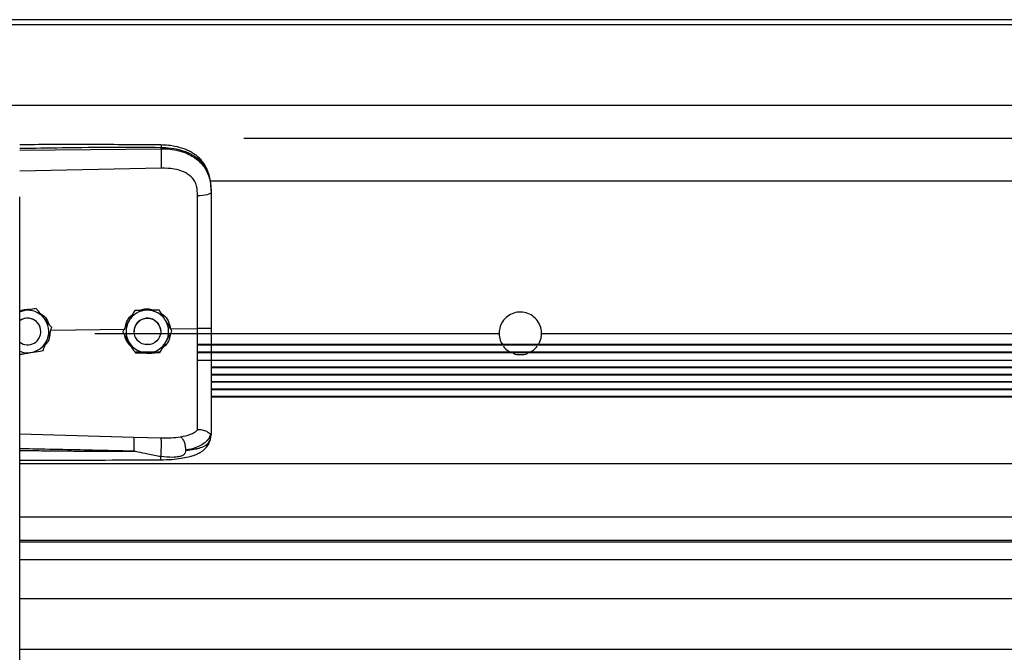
# Model space of a CAD drawing. Header units: inches. Extents: x 170 to 284, y 215 to 248.
# Tile 870 of 1056: x 227.164 to 227.56, y 243.838 to 244.093. Entities that reach past the tile are written whole.
import ezdxf

# ---------------------------------------------------------------- set-up
doc = ezdxf.new("R2010")
doc.units = ezdxf.units.IN
doc.header["$LTSCALE"] = 0.25
doc.header["$MEASUREMENT"] = 0
doc.layers.add('LH TOP OF HOOD', color=7, linetype='Continuous')

msp = doc.modelspace()

# ---------------------------------------------------------------- linework, layer by layer
at = {"layer": 'LH TOP OF HOOD'}
for p, q in [((231.435415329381, 244.0928450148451), (226.924131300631, 244.0928450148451)), ((231.435415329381, 244.0907386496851), (226.924131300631, 244.0907386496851)), ((226.941045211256, 244.0584689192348), (231.435415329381, 244.0584689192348)), ((227.2537032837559, 244.0451833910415), (231.105843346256, 244.0451833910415)), ((227.163613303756, 244.0404350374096), (227.2204605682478, 244.0409717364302)), ((227.2204605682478, 244.0409717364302), (227.2204605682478, 244.0413831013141)), ((227.2205565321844, 244.0331829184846), (227.163613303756, 244.0319733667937)), ((227.2401614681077, 244.028107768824), (231.1257278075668, 244.028107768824)), ((227.240656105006, 244.0240485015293), (227.240656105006, 244.0235601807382)), ((227.163613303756, 239.8211148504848), (227.163613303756, 244.0215643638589)), ((227.1653878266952, 243.9759070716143), (227.163613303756, 243.9756182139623)), ((227.1702658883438, 243.9767032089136), (227.1693373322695, 243.9765520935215)), ((227.1702658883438, 243.9767015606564), (227.1702658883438, 243.9767032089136)), ((227.2099049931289, 243.9759434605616), (227.2099049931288, 243.9759451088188)), ((227.2197884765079, 243.9760917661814), (227.2197884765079, 243.9760934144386)), ((227.1761474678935, 243.9680645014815), (227.205845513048, 243.968348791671)), ((227.1765196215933, 243.9690467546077), (227.1765196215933, 243.9690484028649)), ((227.2242848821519, 243.9685253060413), (227.2351984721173, 243.9686297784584)), ((227.240656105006, 243.9686994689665), (227.240656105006, 243.9621813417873)), ((227.1721136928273, 243.9674572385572), (227.1721136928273, 243.9674580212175)), ((227.193781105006, 243.9667153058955), (227.3564270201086, 243.9667153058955)), ((227.2050916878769, 243.9673099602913), (227.2050916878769, 243.9673116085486)), ((227.2096249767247, 243.9674580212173), (227.2096249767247, 243.9674572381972)), ((227.2203253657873, 243.9674572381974), (227.2203253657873, 243.9674580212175)), ((227.2248586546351, 243.9676065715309), (227.2248586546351, 243.9676082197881)), ((227.3735476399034, 243.9667153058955), (228.8972830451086, 243.9667153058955)), ((227.2082350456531, 243.9621807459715), (227.2077231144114, 243.9621807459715)), ((227.2078240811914, 243.9620653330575), (227.2083270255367, 243.9620653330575)), ((227.2158601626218, 243.9621807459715), (227.2140901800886, 243.9621807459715)), ((227.2216233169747, 243.9620653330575), (227.222443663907, 243.9620653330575)), ((227.2225456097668, 243.9621807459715), (227.2217152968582, 243.9621807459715)), ((227.2351992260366, 243.9620653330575), (231.1243474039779, 243.9620653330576)), ((231.1243474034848, 243.9621807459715), (227.2351992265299, 243.9621807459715)), ((227.2201344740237, 243.9591329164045), (227.2099777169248, 243.9591329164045)), ((227.2100460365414, 243.9590185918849), (227.2200707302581, 243.9590185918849)), ((227.2351991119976, 243.9560008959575), (231.1243475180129, 243.9560008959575)), ((227.2351991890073, 243.9590185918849), (231.1243474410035, 243.9590185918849)), ((231.1243474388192, 243.9591329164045), (227.2351991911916, 243.9591329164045)), ((227.240656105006, 243.958864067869), (227.240656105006, 243.9561145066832)), ((231.1243476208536, 243.9531126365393), (227.240656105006, 243.9531126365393)), ((227.240656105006, 243.9530019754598), (231.1243476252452, 243.9530019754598)), ((231.1243477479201, 243.9501270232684), (227.240656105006, 243.9501270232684)), ((227.240656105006, 243.9500142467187), (231.1243477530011, 243.9500142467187)), ((231.1243478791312, 243.9472831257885), (227.240656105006, 243.9472831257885)), ((227.240656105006, 243.9471703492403), (231.1243478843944, 243.9471703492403)), ((231.1243480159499, 243.9442953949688), (227.240656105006, 243.9442953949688)), ((227.240656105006, 243.9441847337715), (231.1243480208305, 243.9441847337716)), ((231.1243481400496, 243.9412964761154), (227.240656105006, 243.9412964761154)), ((227.240656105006, 243.9411828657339), (231.1243481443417, 243.9411828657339)), ((227.163613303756, 243.9263016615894), (227.2095489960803, 243.9249698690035)), ((227.2095489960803, 243.9249698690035), (227.2205346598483, 243.9247077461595)), ((227.2403164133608, 243.923993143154), (227.240656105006, 243.9259783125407)), ((227.240656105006, 243.9265071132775), (227.240656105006, 243.9259783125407)), ((227.163613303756, 243.9143297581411), (231.1959333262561, 243.9143297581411)), ((227.163613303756, 243.8929507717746), (231.1959333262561, 243.8929507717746)), ((231.1959333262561, 243.8834654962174), (227.163613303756, 243.8834654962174)), ((227.163613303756, 243.8828261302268), (231.1959333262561, 243.8828261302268)), ((227.163613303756, 243.8758080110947), (231.1959333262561, 243.8758080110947)), ((227.163613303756, 243.8601239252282), (231.1959333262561, 243.8601239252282)), ((227.163613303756, 243.8397359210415), (231.1959333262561, 243.8397359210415))]:
    msp.add_line(p, q, dxfattribs=at)
at = {"layer": 'LH TOP OF HOOD', "flags": 128}
for points in [[(227.240656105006, 244.0235601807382), (227.2405521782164, 244.0232644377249), (227.2402442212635, 244.0229795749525), (227.239743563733, 244.022716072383), (227.2390686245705, 244.0224836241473), (227.238244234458, 244.0222907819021), (227.2373007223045, 244.0221446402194), (227.2362727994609, 244.0220505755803), (227.235198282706, 244.0220120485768)], [(227.163613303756, 243.9754176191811), (227.1642967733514, 243.9756552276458), (227.1653878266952, 243.9759070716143)], [(227.2195679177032, 243.970202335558), (227.2201727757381, 243.9687266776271), (227.2203253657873, 243.9674580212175)]]:
    msp.add_lwpolyline(points, dxfattribs=at)
at = {"layer": 'LH TOP OF HOOD'}
msp.add_circle((227.2149751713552, 243.9674572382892), 0.005350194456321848, dxfattribs=at)
for centre, radius, start, end in [((227.1667634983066, 243.9674580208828), 0.008560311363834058, 39.24773070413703, 99.2477296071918), ((227.2149751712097, 243.9674580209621), 0.008560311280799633, 90.85968127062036, 150.8596805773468), ((227.2149751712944, 243.9674580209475), 0.008560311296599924, 30.85968260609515, 90.85968183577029), ((227.1667634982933, 243.9674580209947), 0.005350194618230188, 39.24773075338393, 126.0718980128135), ((227.1667634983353, 243.9674572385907), 0.005350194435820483, 300.009742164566, 126.0718999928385), ((227.1667634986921, 243.9674580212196), 0.008560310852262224, 339.2477292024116, 39.24773059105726), ((227.2149751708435, 243.967458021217), 0.00856031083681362, 150.8596808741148, 210.8596823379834), ((227.2149751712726, 243.9674580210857), 0.005350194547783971, 30.85968222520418, 179.9999985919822), ((227.2149751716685, 243.9674580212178), 0.008560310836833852, 330.8596808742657, 30.85968233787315), ((227.1667634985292, 243.967458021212), 0.005350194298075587, 5.902783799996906e-08, 39.2477305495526), ((227.166763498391, 243.9674580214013), 0.008560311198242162, 279.2477290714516, 339.2477287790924), ((227.1667634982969, 243.9674572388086), 0.005350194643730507, 233.9281021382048, 300.0097413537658), ((227.2149751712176, 243.9674580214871), 0.00856031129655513, 210.8596826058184, 270.8596818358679), ((227.2149751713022, 243.9674580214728), 0.008560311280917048, 270.8596812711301, 330.8596805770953), ((227.1667634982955, 243.9674580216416), 0.008560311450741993, 248.4076756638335, 279.2477294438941)]:
    msp.add_arc(centre, radius, start, end, dxfattribs=at)
for points, knots in [([(227.2204419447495, 244.0424752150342), (227.2112249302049, 244.0425431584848), (227.1931380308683, 244.0426764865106), (227.17419448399, 244.0426191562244), (227.1644687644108, 244.0425663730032), (227.163613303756, 244.0425617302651)], [0, 0, 0, 0, 0.4865830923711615, 0.9548405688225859, 1, 1, 1, 1]), ([(227.2204605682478, 244.0413831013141), (227.2141547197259, 244.0414224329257), (227.2009156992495, 244.0415050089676), (227.1819660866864, 244.0413238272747), (227.169325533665, 244.0411028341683), (227.163613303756, 244.0410029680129)], [0, 0, 0, 0, 0.3326703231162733, 0.6984356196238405, 1, 1, 1, 1]), ([(227.2204417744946, 244.0424593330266), (227.2204429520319, 244.0424633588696), (227.2204469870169, 244.042477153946), (227.2204522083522, 244.042362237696), (227.2204588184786, 244.0420694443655), (227.2204598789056, 244.0416534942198), (227.2204605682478, 244.0413831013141)], [0, 0, 0, 0, 0.09787641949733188, 0.3353863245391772, 0.5679606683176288, 1, 1, 1, 1]), ([(227.2405696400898, 244.0260915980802), (227.2404506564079, 244.0271620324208), (227.2402352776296, 244.0290996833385), (227.2394903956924, 244.0316183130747), (227.2386331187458, 244.033528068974), (227.2375579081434, 244.0352807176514), (227.236242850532, 244.0368689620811), (227.2347721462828, 244.0381638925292), (227.2333984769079, 244.0391237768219), (227.2319558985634, 244.0399552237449), (227.2295777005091, 244.0410223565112), (227.2266412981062, 244.0418352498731), (227.2233323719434, 244.042363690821), (227.2214406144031, 244.0424366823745), (227.2204419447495, 244.0424752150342)], [0, 0, 0, 0, 0.1084465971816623, 0.1963050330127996, 0.269182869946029, 0.3279968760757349, 0.4149595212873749, 0.4916410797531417, 0.53897604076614, 0.5941910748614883, 0.6694152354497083, 0.8148545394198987, 0.9022606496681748, 1, 1, 1, 1]), ([(227.240656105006, 244.0240485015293), (227.240593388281, 244.0254049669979), (227.2404749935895, 244.027965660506), (227.2395054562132, 244.0314566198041), (227.2382162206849, 244.0338685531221), (227.2368523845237, 244.0355712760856), (227.2357694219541, 244.036614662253), (227.2347104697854, 244.0374431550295), (227.2337210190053, 244.0381030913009), (227.2324866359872, 244.038798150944), (227.2308926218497, 244.0395238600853), (227.2282289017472, 244.0404318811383), (227.2246938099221, 244.0411918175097), (227.2217872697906, 244.041323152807), (227.2204605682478, 244.0413831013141)], [0, 0, 0, 0, 0.1307156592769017, 0.2467609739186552, 0.3577928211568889, 0.4170971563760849, 0.4791482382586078, 0.5177152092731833, 0.5590896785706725, 0.6032945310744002, 0.6633484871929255, 0.7353692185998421, 0.8792082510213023, 1, 1, 1, 1]), ([(227.2204605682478, 244.0409717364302), (227.2204822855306, 244.0403958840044), (227.2205273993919, 244.0391996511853), (227.2205684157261, 244.036974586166), (227.2205816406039, 244.0347972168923), (227.2205646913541, 244.0337074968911), (227.2205565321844, 244.0331829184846)], [0, 0, 0, 0, 0.2406941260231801, 0.4999999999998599, 0.7593058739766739, 1, 1, 1, 1]), ([(227.2204605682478, 244.0409717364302), (227.2216573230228, 244.0409400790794), (227.2240896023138, 244.0408757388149), (227.2274191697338, 244.0402569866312), (227.2303975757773, 244.0393138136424), (227.2329292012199, 244.0381002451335), (227.2351748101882, 244.0365543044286), (227.2370374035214, 244.0347191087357), (227.2385310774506, 244.0325839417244), (227.2397003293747, 244.0300293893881), (227.240497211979, 244.026953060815), (227.240602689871, 244.0247007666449), (227.240656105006, 244.0235601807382)], [0, 0, 0, 0, 0.1094013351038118, 0.2223468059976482, 0.315179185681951, 0.4102231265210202, 0.5012749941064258, 0.5946006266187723, 0.6834485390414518, 0.7745330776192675, 0.8858211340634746, 1, 1, 1, 1]), ([(227.2347726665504, 244.0259453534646), (227.2347726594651, 244.0259453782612), (227.2346701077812, 244.0263042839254), (227.2341749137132, 244.0277104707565), (227.2326388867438, 244.0299131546), (227.2295718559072, 244.0318164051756), (227.2254556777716, 244.0330280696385), (227.2223029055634, 244.0331277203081), (227.2205565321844, 244.0331829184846)], [0, 0, 0, 0, 4.497367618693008e-06, 0.06509473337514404, 0.261670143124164, 0.4753105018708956, 0.709365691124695, 1, 1, 1, 1]), ([(227.235198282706, 244.0220120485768), (227.2351283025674, 244.0233366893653), (227.2350583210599, 244.0246613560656), (227.234772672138, 244.0259453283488), (227.2347726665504, 244.0259453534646)], [0, 0, 0, 0, 0.999980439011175, 1, 1, 1, 1]), ([(227.240656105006, 244.0235601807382), (227.240656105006, 244.0199300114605), (227.240656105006, 244.0126591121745), (227.240656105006, 244.001578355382), (227.240656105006, 243.9903957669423), (227.240656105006, 243.9794270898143), (227.240656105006, 243.9721792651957), (227.240656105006, 243.9686994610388)], [0, 0, 0, 0, 0.2027568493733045, 0.4061035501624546, 0.60886041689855, 0.8122072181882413, 1, 1, 1, 1]), ([(227.2351984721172, 243.9686297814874), (227.2351984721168, 243.9686298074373), (227.235198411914, 243.972016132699), (227.2351983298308, 243.9790628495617), (227.2351982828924, 243.9897360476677), (227.2351982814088, 244.0006121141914), (227.2351982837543, 244.0113994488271), (227.2351982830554, 244.0184745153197), (227.235198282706, 244.0220120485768)], [0, 0, 0, 0, 1.439079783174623e-06, 0.1877923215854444, 0.3908439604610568, 0.5938956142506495, 0.796947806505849, 1, 1, 1, 1]), ([(227.163613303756, 243.9757371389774), (227.1644509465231, 243.9760177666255), (227.1658601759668, 243.9764898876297), (227.1673332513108, 243.9763712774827), (227.1679307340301, 243.9763231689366)], [0, 0, 0, 0, 0.5943977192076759, 1, 1, 1, 1]), ([(227.1702658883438, 243.9767015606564), (227.1695903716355, 243.9765915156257), (227.1682234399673, 243.9763688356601), (227.1665583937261, 243.9760976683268), (227.1656051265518, 243.975942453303), (227.1653878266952, 243.9759070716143)], [0, 0, 0, 0, 0.4299704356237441, 0.8700602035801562, 0.9999999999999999, 0.9999999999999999, 0.9999999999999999, 0.9999999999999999]), ([(227.1733927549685, 243.972876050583), (227.173269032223, 243.9730274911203), (227.1723013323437, 243.9742119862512), (227.1712402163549, 243.9755107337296), (227.1703608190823, 243.9765870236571), (227.1702658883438, 243.9767032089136)], [0, 0, 0, 0, 0.1156468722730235, 0.9045342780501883, 1, 1, 1, 1]), ([(227.1733927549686, 243.9728739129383), (227.173269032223, 243.9730253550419), (227.1723013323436, 243.9742098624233), (227.1712402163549, 243.9755088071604), (227.1703608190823, 243.9765853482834), (227.1702658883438, 243.9767015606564)], [0, 0, 0, 0, 0.115646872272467, 0.9045342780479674, 1, 1, 1, 1]), ([(227.2099049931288, 243.9759451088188), (227.2095717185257, 243.9753473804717), (227.2088973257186, 243.9741378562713), (227.2080758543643, 243.9726644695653), (227.2076055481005, 243.9718208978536), (227.2074983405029, 243.9716286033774)], [0, 0, 0, 0, 0.4299704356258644, 0.8700602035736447, 0.9999999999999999, 0.9999999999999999, 0.9999999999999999, 0.9999999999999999]), ([(227.2099049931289, 243.9759434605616), (227.2095717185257, 243.9753456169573), (227.2088973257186, 243.9741358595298), (227.2080758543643, 243.9726623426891), (227.2076055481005, 243.9718187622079), (227.2074983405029, 243.9716264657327)], [0, 0, 0, 0, 0.4299704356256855, 0.8700602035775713, 0.9999999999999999, 0.9999999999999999, 0.9999999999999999, 0.9999999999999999]), ([(227.2148467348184, 243.9760195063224), (227.2135746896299, 243.9760003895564), (227.2118781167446, 243.9759748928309), (227.2102999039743, 243.9759510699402), (227.2099049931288, 243.9759451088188)], [0, 0, 0, 0, 0.7497733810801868, 1, 1, 1, 1]), ([(227.2148467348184, 243.9760173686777), (227.21357468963, 243.9759983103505), (227.2118781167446, 243.975972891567), (227.2102999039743, 243.9759493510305), (227.2099049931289, 243.9759434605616)], [0, 0, 0, 0, 0.7497733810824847, 0.9999999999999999, 0.9999999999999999, 0.9999999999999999, 0.9999999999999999]), ([(227.2120514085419, 243.9759774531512), (227.2126203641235, 243.9761907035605), (227.2138018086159, 243.976633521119), (227.2158463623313, 243.9766886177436), (227.2171835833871, 243.9762818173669), (227.217895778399, 243.9760651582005)], [0, 0, 0, 0, 0.3027399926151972, 0.6286439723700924, 1, 1, 1, 1]), ([(227.2197884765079, 243.9760934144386), (227.2191041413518, 243.9760832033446), (227.2177193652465, 243.976062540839), (227.2160325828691, 243.9760372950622), (227.2150668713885, 243.9760228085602), (227.2148467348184, 243.9760195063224)], [0, 0, 0, 0, 0.4299704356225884, 0.8700602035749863, 1, 1, 1, 1]), ([(227.2197884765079, 243.9760917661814), (227.2191041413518, 243.9760814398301), (227.2177193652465, 243.9760605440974), (227.2160325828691, 243.9760351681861), (227.2150668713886, 243.9760206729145), (227.2148467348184, 243.9760173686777)], [0, 0, 0, 0, 0.429970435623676, 0.8700602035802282, 0.9999999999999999, 0.9999999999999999, 0.9999999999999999, 0.9999999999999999]), ([(227.2223235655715, 243.9718510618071), (227.2222232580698, 243.9720189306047), (227.2214387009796, 243.9733319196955), (227.2205784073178, 243.9747715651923), (227.2198654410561, 243.9759646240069), (227.2197884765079, 243.9760934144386)], [0, 0, 0, 0, 0.1156468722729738, 0.9045342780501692, 1, 1, 1, 1]), ([(227.2223235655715, 243.9718489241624), (227.2222232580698, 243.9720167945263), (227.2214387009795, 243.9733297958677), (227.2205784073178, 243.9747696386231), (227.2198654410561, 243.9759629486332), (227.2197884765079, 243.9760917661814)], [0, 0, 0, 0, 0.1156468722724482, 0.9045342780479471, 1, 1, 1, 1]), ([(227.1715370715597, 243.9750072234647), (227.1721864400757, 243.974579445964), (227.1736774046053, 243.9735972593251), (227.1749790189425, 243.9718647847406), (227.1752549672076, 243.9706284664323), (227.1753103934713, 243.9703801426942)], [0, 0, 0, 0, 0.3814222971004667, 0.8757540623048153, 1, 1, 1, 1]), ([(227.1765196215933, 243.9690484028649), (227.1762555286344, 243.9693716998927), (227.1752563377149, 243.970594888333), (227.174182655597, 243.9719091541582), (227.1733927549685, 243.972876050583)], [0, 0, 0, 0, 0.2643068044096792, 1, 1, 1, 1]), ([(227.1765196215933, 243.9690467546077), (227.1762555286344, 243.9693699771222), (227.1752563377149, 243.9705928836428), (227.174182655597, 243.9719070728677), (227.1733927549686, 243.9728739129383)], [0, 0, 0, 0, 0.2643068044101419, 1, 1, 1, 1]), ([(227.2074983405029, 243.9716286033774), (227.2068788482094, 243.9705174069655), (227.2060526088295, 243.9690353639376), (227.2052840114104, 243.9676566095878), (227.2050916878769, 243.9673116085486)], [0, 0, 0, 0, 0.7497733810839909, 1, 1, 1, 1]), ([(227.2074983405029, 243.9716264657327), (227.2068788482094, 243.9705153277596), (227.2060526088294, 243.9690333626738), (227.2052840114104, 243.9676548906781), (227.2050916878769, 243.9673099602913)], [0, 0, 0, 0, 0.7497733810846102, 0.9999999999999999, 0.9999999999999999, 0.9999999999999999, 0.9999999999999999]), ([(227.2060093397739, 243.9689577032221), (227.2061717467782, 243.9697096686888), (227.2065506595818, 243.9714640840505), (227.2076800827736, 243.9733045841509), (227.2087198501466, 243.9740359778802), (227.2089184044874, 243.9741756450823)], [0, 0, 0, 0, 0.3776771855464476, 0.8811610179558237, 1, 1, 1, 1]), ([(227.2206633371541, 243.9746293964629), (227.2209084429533, 243.9744815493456), (227.2220412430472, 243.9737982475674), (227.223515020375, 243.9716988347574), (227.2240221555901, 243.96960831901), (227.2242848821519, 243.9685253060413)], [0, 0, 0, 0, 0.1174426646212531, 0.5427821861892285, 1, 1, 1, 1]), ([(227.2248586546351, 243.9676082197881), (227.2246445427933, 243.967966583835), (227.2238344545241, 243.9693224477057), (227.2229639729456, 243.9707792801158), (227.2223235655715, 243.9718510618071)], [0, 0, 0, 0, 0.2643068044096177, 1, 1, 1, 1]), ([(227.2248586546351, 243.9676065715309), (227.2246445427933, 243.9679648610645), (227.2238344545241, 243.9693204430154), (227.2229639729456, 243.9707771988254), (227.2223235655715, 243.9718489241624)], [0, 0, 0, 0, 0.2643068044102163, 1, 1, 1, 1]), ([(227.3735476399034, 243.9667153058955), (227.3735359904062, 243.9670466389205), (227.3734906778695, 243.9683354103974), (227.3728262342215, 243.9705377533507), (227.3711297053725, 243.9729166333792), (227.3687310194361, 243.9746002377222), (227.3659119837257, 243.9753951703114), (227.3629899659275, 243.975212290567), (227.3602889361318, 243.9740728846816), (227.3581350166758, 243.9721052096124), (227.3566972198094, 243.9695520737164), (227.3565162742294, 243.9676523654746), (227.3564270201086, 243.9667153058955)], [0, 0, 0, 0, 0.03711346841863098, 0.1443586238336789, 0.2516217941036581, 0.3589567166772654, 0.4663024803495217, 0.5735867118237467, 0.6808414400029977, 0.7881476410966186, 0.8955006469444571, 1, 1, 1, 1]), ([(227.1747684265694, 243.9644248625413), (227.1752191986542, 243.9656145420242), (227.1758204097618, 243.9672012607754), (227.1763796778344, 243.9686773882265), (227.1765196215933, 243.9690467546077)], [0, 0, 0, 0, 0.7497733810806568, 1, 1, 1, 1]), ([(227.2351982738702, 243.9279391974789), (227.2351982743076, 243.9282018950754), (227.2351982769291, 243.9297763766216), (227.2351982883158, 243.9332077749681), (227.2351983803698, 243.9388091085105), (227.2351986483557, 243.9452489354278), (227.2351990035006, 243.9524749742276), (227.2351992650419, 243.9603498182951), (227.2351992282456, 243.9658777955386), (227.2351991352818, 243.9686297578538), (227.2351991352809, 243.9686297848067)], [0, 0, 0, 0, 0.03155846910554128, 0.1891461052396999, 0.3467338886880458, 0.5043277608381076, 0.6619226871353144, 0.8309600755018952, 0.9999983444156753, 1, 1, 1, 1]), ([(227.240656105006, 243.9686994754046), (227.2405749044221, 243.9686880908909), (227.240412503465, 243.9686653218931), (227.2391596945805, 243.9686373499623), (227.2373622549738, 243.9686213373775), (227.2359201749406, 243.9686269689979), (227.2351991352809, 243.9686297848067)], [0, 0, 0, 0, 0.2500007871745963, 0.5000009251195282, 0.750000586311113, 1, 1, 1, 1]), ([(227.1730172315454, 243.9598034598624), (227.1732597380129, 243.9604434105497), (227.1737504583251, 243.9617383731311), (227.1743481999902, 243.9633158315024), (227.1746904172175, 243.9642189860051), (227.1747684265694, 243.9644248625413)], [0, 0, 0, 0, 0.4299704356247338, 0.8700602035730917, 1, 1, 1, 1]), ([(227.1758536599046, 243.96728906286), (227.1757775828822, 243.9664633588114), (227.1756155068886, 243.9647042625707), (227.1747666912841, 243.9628963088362), (227.1739824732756, 243.9621956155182), (227.1738936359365, 243.9621162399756)], [0, 0, 0, 0, 0.439592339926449, 0.9365162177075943, 1, 1, 1, 1]), ([(227.2076267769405, 243.9630671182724), (227.2075264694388, 243.9632349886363), (227.2067419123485, 243.9645479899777), (227.2058816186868, 243.9659878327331), (227.2051686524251, 243.9671811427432), (227.2050916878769, 243.9673099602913)], [0, 0, 0, 0, 0.1156468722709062, 0.9045342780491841, 0.9999999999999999, 0.9999999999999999, 0.9999999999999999, 0.9999999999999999]), ([(227.2089075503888, 243.960923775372), (227.2082564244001, 243.9615859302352), (227.2069083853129, 243.9629568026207), (227.2060067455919, 243.9648276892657), (227.205962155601, 243.9658407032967), (227.2059615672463, 243.9658540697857)], [0, 0, 0, 0, 0.4797011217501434, 0.9931347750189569, 1, 1, 1, 1]), ([(227.2241787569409, 243.9663869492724), (227.224066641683, 243.9656736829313), (227.2238039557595, 243.9640025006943), (227.2226496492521, 243.9620797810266), (227.2215149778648, 243.961228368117), (227.221150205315, 243.9609546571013)], [0, 0, 0, 0, 0.3356490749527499, 0.7864254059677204, 1, 1, 1, 1]), ([(227.2224520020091, 243.963289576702), (227.2230714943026, 243.9644007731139), (227.2238977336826, 243.9658828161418), (227.2246663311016, 243.9672615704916), (227.2248586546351, 243.9676065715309)], [0, 0, 0, 0, 0.7497733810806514, 1, 1, 1, 1]), ([(227.3564270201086, 243.9667153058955), (227.356494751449, 243.9657758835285), (227.3566125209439, 243.9641424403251), (227.3574755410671, 243.9627661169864), (227.3578422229, 243.9621813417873)], [0, 0, 0, 0, 0.575117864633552, 1, 1, 1, 1]), ([(227.3722367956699, 243.9621813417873), (227.3726781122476, 243.9630352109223), (227.373417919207, 243.9644666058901), (227.3735103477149, 243.966068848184), (227.3735476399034, 243.9667153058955)], [0, 0, 0, 0, 0.5965293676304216, 1, 1, 1, 1]), ([(227.1681391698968, 243.9590089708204), (227.169394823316, 243.959213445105), (227.1710695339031, 243.9594861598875), (227.1726274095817, 243.9597399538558), (227.1730172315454, 243.9598034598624)], [0, 0, 0, 0, 0.7497733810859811, 1, 1, 1, 1]), ([(227.2101618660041, 243.9588247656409), (227.2099477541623, 243.9591830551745), (227.2091376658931, 243.9605386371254), (227.2082671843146, 243.9619953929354), (227.2076267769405, 243.9630671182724)], [0, 0, 0, 0, 0.2643068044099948, 1, 1, 1, 1]), ([(227.2200453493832, 243.9589730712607), (227.2203786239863, 243.9595707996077), (227.2210530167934, 243.9607803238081), (227.2218744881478, 243.9622537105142), (227.2223447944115, 243.9630972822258), (227.2224520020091, 243.963289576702)], [0, 0, 0, 0, 0.4299704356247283, 0.8700602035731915, 1, 1, 1, 1]), ([(227.240656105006, 243.9618205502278), (227.240656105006, 243.9610810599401), (227.240656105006, 243.9601706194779), (227.240656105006, 243.9592977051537), (227.240656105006, 243.9591338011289)], [0, 0, 0, 0, 0.8122335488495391, 1, 1, 1, 1]), ([(227.3581614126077, 243.9615860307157), (227.3581801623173, 243.9615506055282), (227.35864587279, 243.9606707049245), (227.3597473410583, 243.9597349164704), (227.3609520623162, 243.9592593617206), (227.3612701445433, 243.9591338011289)], [0, 0, 0, 0, 0.02994884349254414, 0.7438776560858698, 1, 1, 1, 1]), ([(227.3687087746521, 243.9591338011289), (227.3692680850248, 243.9593895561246), (227.3705016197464, 243.9599536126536), (227.3713185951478, 243.9610411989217), (227.3717651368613, 243.9616356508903)], [0, 0, 0, 0, 0.4534208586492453, 1, 1, 1, 1]), ([(227.163613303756, 243.9582722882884), (227.1641730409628, 243.9583633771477), (227.16542477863, 243.9585670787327), (227.1669687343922, 243.9588184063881), (227.1679218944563, 243.9589735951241), (227.1681391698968, 243.9590089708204)], [0, 0, 0, 0, 0.3844201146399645, 0.8596768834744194, 0.9999999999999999, 0.9999999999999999, 0.9999999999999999, 0.9999999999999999]), ([(227.2101618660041, 243.9588247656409), (227.2108462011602, 243.9588349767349), (227.2122309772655, 243.9588556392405), (227.213917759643, 243.9588808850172), (227.2148834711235, 243.9588953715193), (227.2151036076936, 243.958898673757)], [0, 0, 0, 0, 0.4299704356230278, 0.8700602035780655, 1, 1, 1, 1]), ([(227.2172478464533, 243.9589309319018), (227.2171539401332, 243.9588943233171), (227.2163795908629, 243.9585924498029), (227.215083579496, 243.9585334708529), (227.2139755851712, 243.9587860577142), (227.2135816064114, 243.9588758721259)], [0, 0, 0, 0, 0.08167163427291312, 0.6734623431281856, 1, 1, 1, 1]), ([(227.2151036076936, 243.958898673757), (227.2163756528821, 243.9589177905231), (227.2180722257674, 243.9589432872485), (227.2196504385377, 243.9589671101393), (227.2200453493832, 243.9589730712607)], [0, 0, 0, 0, 0.7497733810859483, 1, 1, 1, 1]), ([(227.240656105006, 243.9559550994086), (227.240656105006, 243.9541248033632), (227.240656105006, 243.9495117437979), (227.240656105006, 243.9425430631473), (227.240656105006, 243.935951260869), (227.240656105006, 243.9305688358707), (227.240656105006, 243.9278680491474), (227.240656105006, 243.9265071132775)], [0, 0, 0, 0, 0.1570282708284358, 0.3957724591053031, 0.6414399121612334, 0.8193203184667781, 0.9999999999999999, 0.9999999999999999, 0.9999999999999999, 0.9999999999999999]), ([(227.3621344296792, 243.9587616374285), (227.3624112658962, 243.9586283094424), (227.3633003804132, 243.9582001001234), (227.3652559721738, 243.9581297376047), (227.3669962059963, 243.9581875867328), (227.3678518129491, 243.9586627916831), (227.3678761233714, 243.9586762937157)], [0, 0, 0, 0, 0.1557676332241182, 0.5002787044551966, 0.9858013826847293, 1, 1, 1, 1]), ([(227.2095490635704, 243.9249698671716), (227.2095557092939, 243.9247310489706), (227.2095659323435, 243.9243636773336), (227.209563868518, 243.9235017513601), (227.2095562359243, 243.9227269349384), (227.2095420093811, 243.9218664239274), (227.2095170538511, 243.920706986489), (227.2094906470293, 243.9198635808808), (227.2094734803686, 243.9193152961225)], [0, 0, 0, 0, 0.2394514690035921, 0.3683457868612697, 0.4999761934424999, 0.631610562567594, 0.7605158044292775, 0.9999999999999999, 0.9999999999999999, 0.9999999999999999, 0.9999999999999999]), ([(227.2204492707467, 243.9171372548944), (227.2204652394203, 243.9173778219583), (227.2204989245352, 243.917885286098), (227.2205437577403, 243.9188954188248), (227.2205808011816, 243.9200828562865), (227.2206035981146, 243.9213547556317), (227.2206087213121, 243.9225582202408), (227.2205963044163, 243.9235541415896), (227.2205712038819, 243.9242934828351), (227.2205464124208, 243.9245745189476), (227.2205346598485, 243.9247077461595)], [0, 0, 0, 0, 0.1098512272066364, 0.2317256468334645, 0.3631776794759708, 0.4999999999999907, 0.6368223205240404, 0.7682743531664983, 0.8901487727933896, 1, 1, 1, 1]), ([(227.2205346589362, 243.9247077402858), (227.2218867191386, 243.9247004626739), (227.2245887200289, 243.9246859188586), (227.2270953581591, 243.9249704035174), (227.2283476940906, 243.9251125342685)], [0, 0, 0, 0, 0.5003922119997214, 1, 1, 1, 1]), ([(227.2304531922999, 243.9197140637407), (227.2304283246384, 243.9202440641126), (227.2303766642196, 243.9213450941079), (227.2299009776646, 243.9230075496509), (227.2291962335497, 243.9243956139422), (227.2286330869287, 243.924881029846), (227.2283618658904, 243.9251148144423)], [0, 0, 0, 0, 0.2405618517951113, 0.4997464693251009, 0.7590693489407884, 1, 1, 1, 1]), ([(227.2283641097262, 243.9251151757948), (227.2297376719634, 243.9254030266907), (227.2318220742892, 243.9258398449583), (227.2339978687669, 243.9268805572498), (227.2347968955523, 243.9275858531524), (227.2351983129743, 243.9279401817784)], [0, 0, 0, 0, 0.4901989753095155, 0.7438846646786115, 1, 1, 1, 1]), ([(227.2404632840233, 243.9262565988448), (227.2401876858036, 243.9255346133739), (227.2396216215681, 243.9240516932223), (227.237568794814, 243.9222184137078), (227.2345805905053, 243.9206603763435), (227.2318535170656, 243.9200372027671), (227.2304536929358, 243.9197173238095)], [0, 0, 0, 0, 0.2305257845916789, 0.4734878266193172, 0.7297379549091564, 1, 1, 1, 1]), ([(227.2404590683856, 243.9262567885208), (227.2404099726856, 243.926248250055), (227.2403091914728, 243.926230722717), (227.2400175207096, 243.9264169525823), (227.2395521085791, 243.926747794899), (227.2386758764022, 243.9273278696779), (227.2371966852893, 243.9279460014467), (227.2358558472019, 243.9279420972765), (227.235198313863, 243.9279401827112)], [0, 0, 0, 0, 0.1136768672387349, 0.2333502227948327, 0.3620694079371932, 0.5019163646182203, 0.755744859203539, 1, 1, 1, 1]), ([(227.240656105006, 243.9265071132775), (227.2406560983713, 243.9265058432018), (227.2406560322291, 243.9264931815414), (227.240648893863, 243.9263890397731), (227.2405504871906, 243.926310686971), (227.2404627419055, 243.9262408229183)], [0, 0, 0, 0, 0.01193493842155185, 0.118981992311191, 1, 1, 1, 1]), ([(227.2094733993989, 243.9193129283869), (227.2055733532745, 243.9194121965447), (227.1973032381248, 243.9196226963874), (227.1841913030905, 243.919904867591), (227.1732434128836, 243.9201174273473), (227.1662272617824, 243.9202455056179), (227.1640522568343, 243.9202835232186), (227.163613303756, 243.9202911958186)], [0, 0, 0, 0, 0.2551597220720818, 0.5410705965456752, 0.8577348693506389, 0.9712884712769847, 1, 1, 1, 1]), ([(227.2204035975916, 243.9158840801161), (227.2218916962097, 243.9159200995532), (227.2246728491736, 243.9159874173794), (227.2284077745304, 243.9164104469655), (227.231283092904, 243.9169697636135), (227.233384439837, 243.9175782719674), (227.2349672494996, 243.9181864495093), (227.2363429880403, 243.9188817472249), (227.237614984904, 243.9197645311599), (227.2387421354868, 243.9208393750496), (227.239755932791, 243.9222582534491), (227.2401105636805, 243.9233602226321), (227.2402994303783, 243.9239471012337)], [0, 0, 0, 0, 0.1696911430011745, 0.3171409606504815, 0.4424359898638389, 0.5384364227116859, 0.6083291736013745, 0.684095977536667, 0.7426779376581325, 0.8151683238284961, 0.9015637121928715, 1, 1, 1, 1]), ([(227.2304547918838, 243.9197155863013), (227.2310010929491, 243.9197726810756), (227.2323060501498, 243.9199090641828), (227.2337048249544, 243.9201371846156), (227.2346598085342, 243.9203310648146), (227.2358931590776, 243.920608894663), (227.2375795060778, 243.9211751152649), (227.2393992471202, 243.9223006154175), (227.2400047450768, 243.9234179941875), (227.2403164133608, 243.923993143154)], [0, 0, 0, 0, 0.1091879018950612, 0.260818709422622, 0.307798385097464, 0.3355235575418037, 0.5627886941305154, 0.7749539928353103, 1, 1, 1, 1]), ([(227.163613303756, 243.9196461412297), (227.1662109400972, 243.9196141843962), (227.1712769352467, 243.9195518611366), (227.1788410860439, 243.9194710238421), (227.1864933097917, 243.9194017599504), (227.194251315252, 243.9193501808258), (227.2019738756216, 243.9193171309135), (227.2070107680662, 243.9193143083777), (227.209473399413, 243.9193129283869)], [0, 0, 0, 0, 0.169941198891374, 0.3314248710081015, 0.4948424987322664, 0.6705311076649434, 0.8389164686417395, 1, 1, 1, 1]), ([(227.2204492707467, 243.9171372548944), (227.2186684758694, 243.9174833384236), (227.2156134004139, 243.9180770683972), (227.2121774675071, 243.9187971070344), (227.2104392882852, 243.9191544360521), (227.2099417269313, 243.9192556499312), (227.2097911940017, 243.9192816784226), (227.2097408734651, 243.919290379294)], [0, 0, 0, 0, 0.5022803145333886, 0.861696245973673, 0.9584272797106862, 0.9861029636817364, 1, 1, 1, 1]), ([(227.2204035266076, 243.9159059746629), (227.2204042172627, 243.9158990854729), (227.2204107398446, 243.9158340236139), (227.220421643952, 243.9160237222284), (227.2204357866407, 243.9163505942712), (227.2204444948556, 243.9167831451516), (227.2204484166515, 243.9170739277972), (227.2204492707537, 243.9171372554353)], [0, 0, 0, 0, 0.03436730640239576, 0.3245665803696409, 0.6210149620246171, 0.9174633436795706, 0.9999999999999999, 0.9999999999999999, 0.9999999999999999, 0.9999999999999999]), ([(227.2304545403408, 243.9197123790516), (227.2303800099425, 243.9193420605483), (227.2302761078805, 243.9188258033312), (227.2299043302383, 243.9182284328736), (227.2294837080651, 243.9177955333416), (227.2286799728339, 243.9173510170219), (227.227202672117, 243.9169894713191), (227.2244418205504, 243.9167493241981), (227.2220450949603, 243.9169821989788), (227.2204492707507, 243.9171372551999)], [0, 0, 0, 0, 0.1001269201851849, 0.1395859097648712, 0.1897135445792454, 0.2582342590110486, 0.369735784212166, 0.5803479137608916, 1, 1, 1, 1]), ([(227.163613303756, 243.9157469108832), (227.1672794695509, 243.9157476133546), (227.1787519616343, 243.9157498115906), (227.197682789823, 243.9157776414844), (227.2129459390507, 243.9158491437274), (227.2204035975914, 243.915884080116)], [0, 0, 0, 0, 0.1936599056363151, 0.6060178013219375, 1, 1, 1, 1])]:
    msp.add_open_spline(points, degree=3, knots=knots, dxfattribs=at)

doc.saveas('drawing.dxf')
